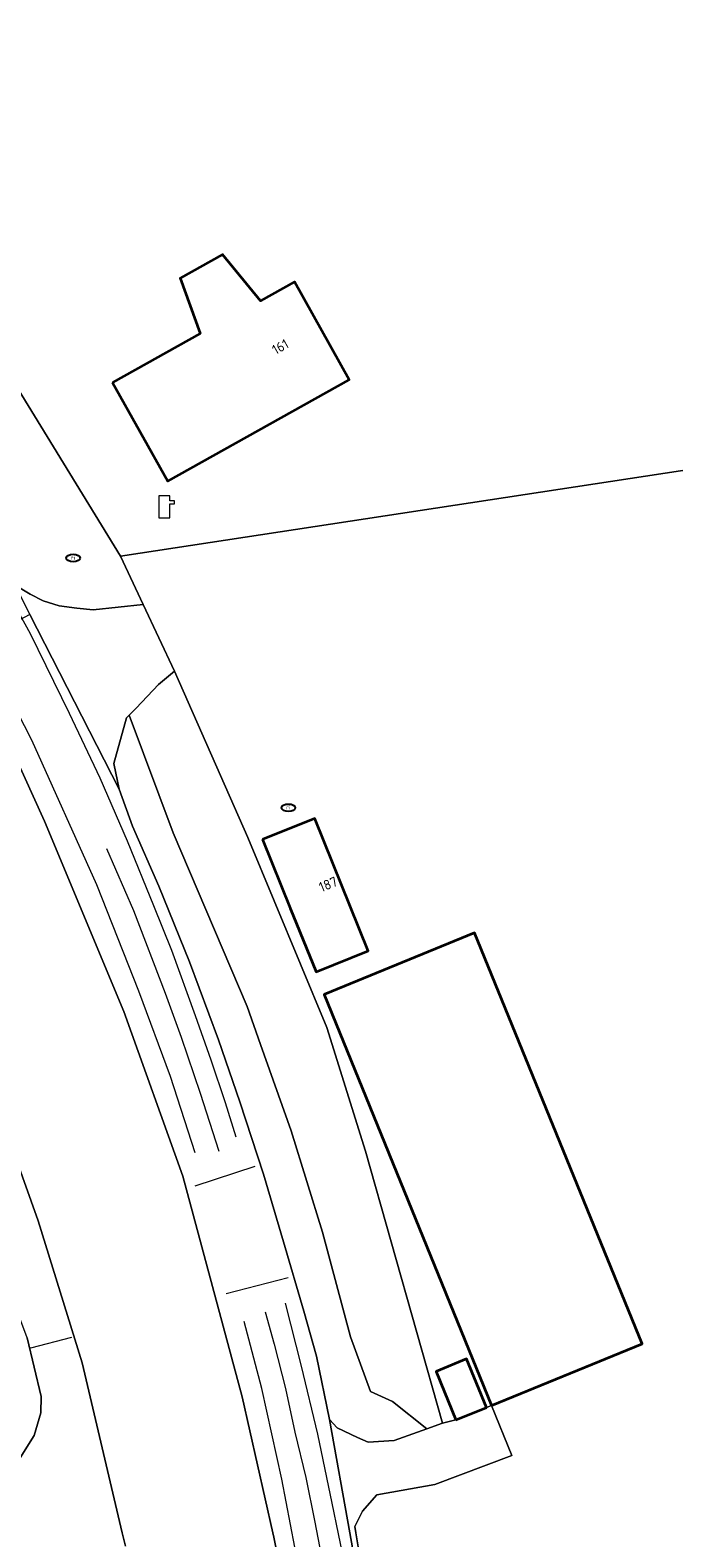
# Model space of a CAD drawing. Header units: metres. Extents: x 103671 to 105190, y 427150 to 429171.
# Tile 311 of 320: x 104779 to 104837, y 428250 to 428386. Entities that reach past the tile are written whole.
import ezdxf
from ezdxf.enums import TextEntityAlignment as Align

# ---------------------------------------------------------------- set-up
doc = ezdxf.new("R2010")
doc.units = ezdxf.units.M
for name, color, linetype, lineweight in [('B-WE-IE-MEUBILAIR-S', 253, 'Continuous', 25), ('B-WE-IE-TERREINAFSCHEIDING_KUNSTMATIG_HEKWERK-G', 253, 'IE-TERREINAFSCHEIDING_KUNSTMATIG-SO', 18), ('B-WE-KL-WATER-S', 253, 'Continuous', 25), ('B-WE-OG-BEBOUWING-GV', 253, 'Continuous', 35), ('B-WE-OG-BEBOUWING-T18', 7, 'Continuous', 18), ('B-WE-OG-TERREIN_BEGROEID-GV', 253, 'Continuous', 18), ('B-WE-OG-TERREIN_ERF-GV', 253, 'Continuous', 18), ('B-WE-OG-WEG-GV', 253, 'Continuous', 18), ('B-WE-VH-GESLOTENVERHARDING-GV', 253, 'Continuous', 18), ('B-WE-VH-GESLOTENVERHARDING_ASFALT-GV', 253, 'Continuous', 18), ('B-WE-VW-MARKERING_PICTOGRAM-G', 253, 'Continuous', 18)]:
    doc.layers.add(name, color=color, linetype=linetype, lineweight=lineweight)
doc.styles.add('NLCS-ISO', font='NLCS-ISO.ttf')
doc.styles.add('NLCS-ISO-M500-T18', font='NLCS-ISO.ttf', dxfattribs={"height": 0.9})
doc.linetypes.add('IE-TERREINAFSCHEIDING_KUNSTMATIG-SO', pattern='A,4,[82,NLCS.SHX,S=0.75,R=90,X=0,Y=0],4,-2', length=10)

# ---------------------------------------------------------------- blocks, each defined once
blk = doc.blocks.new('SKL-WATER_POMP-SO')
at = {"color": 0, "linetype": 'ByBlock', "lineweight": 18}
blk.add_lwpolyline([(1, 1.09), (1, 2), (-1, 2), (-1, -2), (1, -2), (1, 0.57), (1.85, 0.57), (1.85, 1.09)], close=True, dxfattribs=at)
blk = doc.blocks.new('SIE-MEUBILAIR_PUT_RIOOLPUT-SO')
blk.add_ellipse((0, 0), major_axis=(1.25, 0), ratio=0.54)
at = {"style": 'NLCS-ISO'}
blk.add_text('ri', height=0.75, dxfattribs=at).set_placement((-0.04, 0.07), align=Align.MIDDLE_CENTER)

msp = doc.modelspace()

# ---------------------------------------------------------------- linework, layer by layer
at = {"layer": 'B-WE-IE-TERREINAFSCHEIDING_KUNSTMATIG_HEKWERK-G', "flags": 128}
for points in [[(104786.936, 428338.688), (104775.648, 428357.041), (104774.827, 428358.385), (104769.847, 428366.532), (104738.002, 428417.475), (104740.436, 428417.53), (104730.121, 428435.481), (104726.183, 428446.039), (104717.826, 428471.855), (104717.565, 428475.522), (104719.912, 428492.281), (104720.112, 428497.66), (104718.451, 428508.31), (104722.811, 428524.308), (104724.121, 428532.697), (104723.868, 428543.667), (104724.851, 428545.725), (104725.832, 428546.934)], [(104855.498, 428349.106), (104786.936, 428338.688)], [(104786.936, 428338.688), (104789.016, 428334.275), (104791.86, 428328.241), (104798.511, 428313.123), (104805.683, 428295.865), (104809.188, 428284.655), (104816.184, 428259.96)], [(104820.647, 428261.571), (104822.505, 428257.012)]]:
    msp.add_lwpolyline(points, dxfattribs=at)
at = {"layer": 'B-WE-OG-BEBOUWING-GV', "flags": 128}
for points in [[(104786.228, 428354.448), (104791.236, 428345.486), (104807.722, 428354.699), (104802.759, 428363.579), (104799.668, 428361.852), (104796.211, 428366.083), (104792.358, 428363.93), (104794.191, 428358.899)], [(104799.857, 428312.946), (104802.372, 428306.721), (104804.707, 428300.94), (104809.44, 428302.852), (104804.59, 428314.858)], [(104820.647, 428261.571), (104834.32, 428267.144), (104819.11, 428304.461), (104805.437, 428298.888)], [(104817.406, 428260.25), (104820.184, 428261.382), (104818.387, 428265.79), (104815.609, 428264.658)]]:
    msp.add_lwpolyline(points, close=True, dxfattribs=at)
at = {"layer": 'B-WE-OG-TERREIN_BEGROEID-GV', "flags": 128}
msp.add_lwpolyline([(104798.511, 428313.123), (104791.86, 428328.241), (104790.414, 428327.013), (104788.383, 428324.887), (104787.733, 428324.238), (104791.719, 428313.558), (104798.444, 428297.772), (104799.671, 428294.324), (104802.458, 428286.494), (104805.303, 428277.291), (104807.855, 428267.798), (104809.65, 428262.824), (104811.649, 428261.926), (104814.762, 428259.447), (104816.184, 428259.96), (104809.188, 428284.655), (104805.683, 428295.865)], close=True, dxfattribs=at)
for points in [[(104804.551, 428231.219), (104800.862, 428249.591), (104800.771, 428250), (104798.011, 428262.349), (104792.607, 428282.393), (104787.259, 428297.334), (104780.048, 428314.629), (104776.241, 428323.038), (104775.555, 428323.037), (104773.936, 428322.308), (104764.151, 428318.207), (104762.989, 428317.72), (104769.24, 428303.883), (104775.313, 428289.879), (104779.467, 428278.34), (104783.468, 428265.426), (104787.103, 428250), (104787.393, 428248.771)], [(104762.491, 428245.504), (104768.736, 428250), (104777.526, 428256.328), (104779.114, 428258.843), (104779.728, 428260.882), (104779.744, 428262.367), (104778.484, 428267.709), (104776.35, 428273.397), (104775.47, 428273.607), (104772.797, 428273.675), (104769.996, 428273.535), (104766.816, 428272.834), (104769.42, 428267.626), (104758.36, 428261.775), (104755.765, 428260.826), (104756.19, 428259.153), (104755.495, 428258.894), (104755.416, 428259.054), (104755.126, 428258.91), (104755.456, 428257.942), (104743.856, 428250.224), (104748.719, 428243.203)]]:
    msp.add_lwpolyline(points, dxfattribs=at)
at = {"layer": 'B-WE-OG-TERREIN_ERF-GV', "flags": 128}
for points in [[(104718.451, 428508.31), (104720.112, 428497.66), (104719.912, 428492.281), (104717.565, 428475.522), (104717.826, 428471.855), (104726.183, 428446.039), (104730.121, 428435.481), (104740.436, 428417.53), (104738.002, 428417.475), (104769.847, 428366.532), (104774.827, 428358.385), (104775.648, 428357.041), (104786.936, 428338.688), (104855.498, 428349.106)], [(104855.498, 428349.106), (104786.936, 428338.688), (104789.016, 428334.275), (104791.86, 428328.241), (104798.511, 428313.123), (104805.683, 428295.865), (104809.188, 428284.655), (104816.184, 428259.96), (104817.406, 428260.25), (104815.609, 428264.658), (104818.387, 428265.79), (104820.184, 428261.382), (104820.647, 428261.571), (104822.505, 428257.012), (104815.501, 428254.373), (104810.224, 428253.439), (104808.928, 428251.974), (104808.22, 428250.56), (104808.314, 428250), (104808.708, 428247.649)]]:
    msp.add_lwpolyline(points, dxfattribs=at)
for points in [[(104791.236, 428345.486), (104786.228, 428354.448), (104794.191, 428358.899), (104792.358, 428363.93), (104796.211, 428366.083), (104799.668, 428361.852), (104802.759, 428363.579), (104807.722, 428354.699)], [(104804.707, 428300.94), (104802.372, 428306.721), (104799.857, 428312.946), (104804.59, 428314.858), (104809.44, 428302.852)], [(104820.647, 428261.571), (104805.437, 428298.888), (104819.11, 428304.461), (104834.32, 428267.144)]]:
    msp.add_lwpolyline(points, close=True, dxfattribs=at)
at = {"layer": 'B-WE-OG-WEG-GV', "flags": 128}
for points in [[(104775.648, 428357.041), (104774.827, 428358.385), (104772.967, 428356.937), (104771.693, 428355.577), (104770.348, 428353.712), (104769.922, 428352.39), (104770.274, 428348.266), (104772.184, 428344.985), (104773.588, 428345.801), (104774.623, 428343.99), (104774.63, 428343.218), (104774.094, 428341.704), (104775.105, 428339.967), (104777.128, 428336.496), (104777.841, 428335.772), (104778.743, 428335.234), (104779.912, 428334.634), (104781.386, 428334.161), (104782.984, 428333.968), (104784.462, 428333.797), (104789.016, 428334.275), (104786.936, 428338.688)], [(104791.719, 428313.558), (104787.733, 428324.238), (104787.502, 428324.007), (104786.353, 428319.843), (104786.839, 428317.524), (104788.046, 428314.154), (104790.422, 428308.726), (104793.218, 428301.848), (104795.838, 428294.766), (104797.797, 428289.117), (104799.937, 428282.549), (104801.755, 428276.419), (104803.588, 428270.134), (104804.738, 428266.039), (104805.929, 428260.279), (104806.638, 428259.524), (104808.465, 428258.651), (104809.442, 428258.234), (104811.799, 428258.377), (104814.762, 428259.447), (104811.649, 428261.926), (104809.65, 428262.824), (104807.855, 428267.798), (104805.303, 428277.291), (104802.458, 428286.494), (104799.671, 428294.324), (104798.444, 428297.772)]]:
    msp.add_lwpolyline(points, close=True, dxfattribs=at)
at = {"layer": 'B-WE-VH-GESLOTENVERHARDING-GV', "flags": 128}
for points in [[(104786.839, 428317.524), (104778.716, 428333.394), (104773.116, 428330.449), (104774.675, 428327.544), (104775.443, 428326.019), (104776.943, 428323.04), (104776.241, 428323.038), (104780.048, 428314.629), (104787.259, 428297.334), (104792.607, 428282.393), (104798.011, 428262.349), (104800.771, 428250), (104800.862, 428249.591), (104804.551, 428231.219), (104806.422, 428210.74), (104806.833, 428192.838), (104806.472, 428176.297), (104804.688, 428149.002), (104804.192, 428141.603), (104802.993, 428125.718), (104801.439, 428105.52), (104798.985, 428074.526), (104796.866, 428048.761)], [(104809.546, 428240.144), (104807.775, 428250), (104805.929, 428260.279), (104804.738, 428266.039), (104803.588, 428270.134), (104801.755, 428276.419), (104799.937, 428282.549), (104797.797, 428289.117), (104795.838, 428294.766), (104793.218, 428301.848), (104790.422, 428308.726), (104788.046, 428314.154), (104786.839, 428317.524)], [(104808.708, 428247.649), (104808.314, 428250), (104808.22, 428250.56), (104808.928, 428251.974), (104810.224, 428253.439), (104815.501, 428254.373), (104822.505, 428257.012), (104820.647, 428261.571), (104820.184, 428261.382), (104817.406, 428260.25), (104816.184, 428259.96), (104814.762, 428259.447), (104811.799, 428258.377), (104809.442, 428258.234), (104808.465, 428258.651), (104806.638, 428259.524), (104805.929, 428260.279), (104807.775, 428250), (104809.546, 428240.144)]]:
    msp.add_lwpolyline(points, dxfattribs=at)
at = {"layer": 'B-WE-VH-GESLOTENVERHARDING_ASFALT-GV', "flags": 128}
msp.add_lwpolyline([(104789.016, 428334.275), (104784.462, 428333.797), (104782.984, 428333.968), (104781.386, 428334.161), (104779.912, 428334.634), (104778.743, 428335.234), (104777.841, 428335.772), (104777.128, 428336.496), (104778.716, 428333.394), (104786.839, 428317.524), (104786.353, 428319.843), (104787.502, 428324.007), (104787.733, 428324.238), (104788.383, 428324.887), (104790.414, 428327.013), (104791.86, 428328.241)], close=True, dxfattribs=at)
for points in [[(104787.393, 428248.771), (104787.103, 428250), (104783.468, 428265.426), (104779.467, 428278.34), (104775.313, 428289.879)], [(104778.484, 428267.709), (104779.744, 428262.367), (104779.728, 428260.882), (104779.114, 428258.843), (104777.526, 428256.328)]]:
    msp.add_lwpolyline(points, dxfattribs=at)
at = {"layer": 'B-WE-VW-MARKERING_PICTOGRAM-G', "flags": 128}
for points in [[(104778.768, 428331.618), (104775.838, 428336.904)], [(104778.889, 428321.985), (104774.111, 428331.261)], [(104782.324, 428324.399), (104778.768, 428331.618)], [(104785.096, 428318.534), (104782.324, 428324.399)], [(104784.801, 428308.849), (104778.889, 428321.985)], [(104787.588, 428312.797), (104785.096, 428318.534)], [(104789.989, 428306.915), (104787.588, 428312.797)], [(104785.683, 428312.145), (104788.117, 428306.503)], [(104788.629, 428299.164), (104784.801, 428308.849)], [(104788.117, 428306.503), (104790.998, 428299.003)], [(104791.611, 428302.876), (104789.989, 428306.915)], [(104793.767, 428296.939), (104791.611, 428302.876)], [(104791.476, 428291.444), (104788.629, 428299.164)], [(104790.998, 428299.003), (104792.461, 428295.008)], [(104795.184, 428292.908), (104793.767, 428296.939)], [(104792.461, 428295.008), (104794.189, 428289.912)], [(104796.481, 428289.031), (104795.184, 428292.908)], [(104793.727, 428284.492), (104791.476, 428291.444)], [(104794.189, 428289.912), (104795.871, 428284.664)], [(104797.466, 428285.913), (104796.481, 428289.031)], [(104793.729, 428281.489), (104799.175, 428283.303)], [(104796.542, 428271.733), (104802.164, 428273.184)], [(104803.385, 428265.128), (104801.942, 428270.858)], [(104799.783, 428263.107), (104798.172, 428269.179)], [(104800.103, 428270.056), (104800.916, 428267.112)], [(104778.811, 428266.792), (104782.534, 428267.764)], [(104800.916, 428267.112), (104801.932, 428263.114)], [(104804.873, 428258.946), (104803.385, 428265.128)], [(104801.596, 428254.872), (104799.783, 428263.107)], [(104801.932, 428263.114), (104802.791, 428259.137)], [(104802.791, 428259.137), (104803.783, 428255.024)], [(104806.188, 428252.688), (104804.873, 428258.946)], [(104802.799, 428248.704), (104801.596, 428254.872)], [(104803.783, 428255.024), (104804.607, 428250.957)], [(104807.892, 428244.339), (104806.188, 428252.688)], [(104804.607, 428250.957), (104806.169, 428242.759)]]:
    msp.add_lwpolyline(points, dxfattribs=at)

# ---------------------------------------------------------------- block references
at = {"layer": 'B-WE-IE-MEUBILAIR-S', "xscale": 0.5, "yscale": 0.5, "zscale": 0.5}
for p in [(104782.648, 428338.51), (104802.201, 428315.834)]:
    msp.add_blockref('SIE-MEUBILAIR_PUT_RIOOLPUT-SO', p, dxfattribs=at)
at = {"layer": 'B-WE-KL-WATER-S', "xscale": 0.5, "yscale": 0.5, "zscale": 0.5}
msp.add_blockref('SKL-WATER_POMP-SO', (104790.941, 428343.144), dxfattribs=at)

# ---------------------------------------------------------------- texts
at = {"layer": 'B-WE-OG-BEBOUWING-T18', "style": 'NLCS-ISO-M500-T18'}
for s, rotation, p in [('161', 29.2, (104801.467, 428357.691)), ('187', 22, (104805.813, 428308.883))]:
    msp.add_text(s, height=0.9, rotation=rotation, dxfattribs=at).set_placement(p, align=Align.MIDDLE)

doc.saveas('drawing.dxf')
